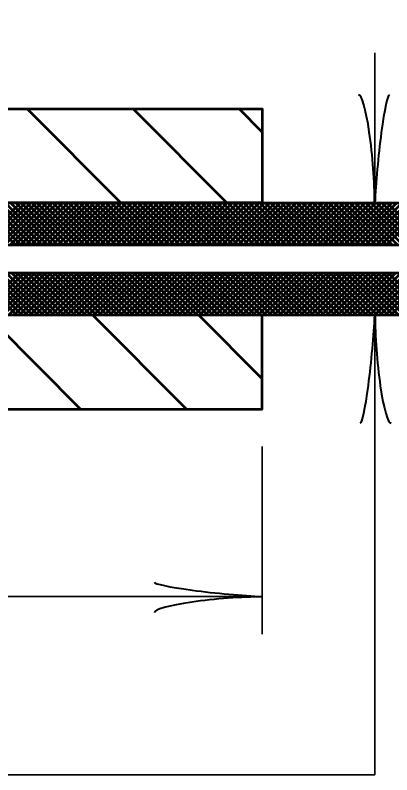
# Model space of a CAD drawing. Extents: x -32 to 824, y -6 to 538.
# Drawn here: x 661.75 to 673.8, y 243.33 to 267.63 of the extents above; entities that cross this region are included whole.
import ezdxf

# ---------------------------------------------------------------- set-up
doc = ezdxf.new("R2010")
doc.units = 0
doc.header["$LTSCALE"] = 1.1
doc.layers.add('1', color=7, linetype='Continuous', lineweight=53)

msp = doc.modelspace()

# ---------------------------------------------------------------- linework, layer by layer
at = {"layer": '1', "lineweight": 35}
for p, q in [((673.258, 261.633), (673.258, 266.433)), ((673.258, 258.033), (673.258, 243.333)), ((669.658, 253.833), (669.658, 247.833)), ((636.106, 249.033), (669.658, 249.033)), ((673.258, 243.333), (624.058, 243.333))]:
    msp.add_line(p, q, dxfattribs=at)
at = {"layer": '1'}
for p, q in [((665.133, 261.633), (662.133, 264.633)), ((668.527, 261.633), (665.527, 264.633)), ((669.658, 263.896), (668.921, 264.633)), ((661.763, 260.283), (658.913, 263.133)), ((661.933, 260.283), (659.082, 263.133)), ((662.102, 260.283), (659.252, 263.133)), ((662.272, 260.283), (659.422, 263.133)), ((662.442, 260.283), (659.592, 263.133)), ((660.568, 260.283), (661.918, 261.633)), ((660.737, 260.283), (662.087, 261.633)), ((660.907, 260.283), (662.257, 261.633)), ((661.077, 260.283), (662.427, 261.633)), ((661.247, 260.283), (662.596, 261.633)), ((662.611, 260.283), (661.261, 261.633)), ((661.416, 260.283), (662.766, 261.633)), ((662.781, 260.283), (661.431, 261.633)), ((661.586, 260.283), (662.936, 261.633)), ((662.951, 260.283), (661.601, 261.633)), ((661.756, 260.283), (663.106, 261.633)), ((663.12, 260.283), (661.77, 261.633)), ((661.925, 260.283), (663.275, 261.633)), ((663.29, 260.283), (661.94, 261.633)), ((662.095, 260.283), (663.445, 261.633)), ((663.46, 260.283), (662.11, 261.633)), ((662.265, 260.283), (663.615, 261.633)), ((663.63, 260.283), (662.28, 261.633)), ((662.435, 260.283), (663.784, 261.633)), ((663.799, 260.283), (662.449, 261.633)), ((662.604, 260.283), (663.954, 261.633)), ((663.969, 260.283), (662.619, 261.633)), ((662.774, 260.283), (664.124, 261.633)), ((664.139, 260.283), (662.789, 261.633)), ((662.944, 260.283), (664.294, 261.633)), ((664.308, 260.283), (662.958, 261.633)), ((663.113, 260.283), (664.463, 261.633)), ((664.478, 260.283), (663.128, 261.633)), ((663.283, 260.283), (664.633, 261.633)), ((664.648, 260.283), (663.298, 261.633)), ((663.453, 260.283), (664.803, 261.633)), ((664.817, 260.283), (663.468, 261.633)), ((663.622, 260.283), (664.972, 261.633)), ((664.987, 260.283), (663.637, 261.633)), ((663.792, 260.283), (665.142, 261.633)), ((665.157, 260.283), (663.807, 261.633)), ((663.962, 260.283), (665.312, 261.633)), ((665.327, 260.283), (663.977, 261.633)), ((664.132, 260.283), (665.481, 261.633)), ((665.496, 260.283), (664.146, 261.633)), ((664.301, 260.283), (665.651, 261.633)), ((665.666, 260.283), (664.316, 261.633)), ((664.471, 260.283), (665.821, 261.633)), ((665.836, 260.283), (664.486, 261.633)), ((664.641, 260.283), (665.991, 261.633)), ((666.005, 260.283), (664.655, 261.633)), ((664.81, 260.283), (666.16, 261.633)), ((666.175, 260.283), (664.825, 261.633)), ((664.98, 260.283), (666.33, 261.633)), ((666.345, 260.283), (664.995, 261.633)), ((665.15, 260.283), (666.5, 261.633)), ((666.515, 260.283), (665.165, 261.633)), ((665.32, 260.283), (666.67, 261.633)), ((666.684, 260.283), (665.334, 261.633)), ((665.489, 260.283), (666.839, 261.633)), ((666.854, 260.283), (665.504, 261.633)), ((665.659, 260.283), (667.009, 261.633)), ((667.024, 260.283), (665.674, 261.633)), ((665.829, 260.283), (667.179, 261.633)), ((667.193, 260.283), (665.843, 261.633)), ((665.998, 260.283), (667.348, 261.633)), ((667.363, 260.283), (666.013, 261.633)), ((666.168, 260.283), (667.518, 261.633)), ((667.533, 260.283), (666.183, 261.633)), ((666.338, 260.283), (667.688, 261.633)), ((667.702, 260.283), (666.353, 261.633)), ((666.507, 260.283), (667.857, 261.633)), ((667.872, 260.283), (666.522, 261.633)), ((666.677, 260.283), (668.027, 261.633)), ((668.042, 260.283), (666.692, 261.633)), ((666.847, 260.283), (668.197, 261.633)), ((668.212, 260.283), (666.862, 261.633)), ((667.017, 260.283), (668.367, 261.633)), ((668.381, 260.283), (667.031, 261.633)), ((667.186, 260.283), (668.536, 261.633)), ((668.551, 260.283), (667.201, 261.633)), ((667.356, 260.283), (668.706, 261.633)), ((668.721, 260.283), (667.371, 261.633)), ((667.526, 260.283), (668.876, 261.633)), ((668.89, 260.283), (667.54, 261.633)), ((667.695, 260.283), (669.045, 261.633)), ((669.06, 260.283), (667.71, 261.633)), ((667.865, 260.283), (669.215, 261.633)), ((669.23, 260.283), (667.88, 261.633)), ((668.035, 260.283), (669.385, 261.633)), ((669.399, 260.283), (668.05, 261.633)), ((668.205, 260.283), (669.555, 261.633)), ((669.569, 260.283), (668.219, 261.633)), ((668.374, 260.283), (669.724, 261.633)), ((669.739, 260.283), (668.389, 261.633)), ((668.544, 260.283), (669.894, 261.633)), ((669.909, 260.283), (668.559, 261.633)), ((668.714, 260.283), (670.064, 261.633)), ((670.078, 260.283), (668.728, 261.633)), ((668.883, 260.283), (670.233, 261.633)), ((670.248, 260.283), (668.898, 261.633)), ((669.053, 260.283), (670.403, 261.633)), ((670.418, 260.283), (669.068, 261.633)), ((669.223, 260.283), (670.573, 261.633)), ((670.587, 260.283), (669.238, 261.633)), ((669.392, 260.283), (670.742, 261.633)), ((670.757, 260.283), (669.407, 261.633)), ((669.562, 260.283), (670.912, 261.633)), ((670.927, 260.283), (669.577, 261.633)), ((669.732, 260.283), (671.082, 261.633)), ((671.097, 260.283), (669.747, 261.633)), ((669.902, 260.283), (671.252, 261.633)), ((671.266, 260.283), (669.916, 261.633)), ((670.071, 260.283), (671.421, 261.633)), ((671.436, 260.283), (670.086, 261.633)), ((670.241, 260.283), (671.591, 261.633)), ((671.606, 260.283), (670.256, 261.633)), ((670.411, 260.283), (671.761, 261.633)), ((671.775, 260.283), (670.425, 261.633)), ((670.58, 260.283), (671.93, 261.633)), ((671.945, 260.283), (670.595, 261.633)), ((670.75, 260.283), (672.1, 261.633)), ((672.115, 260.283), (670.765, 261.633)), ((670.92, 260.283), (672.27, 261.633)), ((672.284, 260.283), (670.935, 261.633)), ((671.089, 260.283), (672.439, 261.633)), ((672.454, 260.283), (671.104, 261.633)), ((671.259, 260.283), (672.609, 261.633)), ((672.624, 260.283), (671.274, 261.633)), ((671.429, 260.283), (672.779, 261.633)), ((672.794, 260.283), (671.444, 261.633)), ((671.599, 260.283), (672.949, 261.633)), ((672.963, 260.283), (671.613, 261.633)), ((671.768, 260.283), (673.118, 261.633)), ((673.133, 260.283), (671.783, 261.633)), ((671.938, 260.283), (673.288, 261.633)), ((673.303, 260.283), (671.953, 261.633)), ((672.108, 260.283), (673.458, 261.633)), ((673.473, 260.283), (672.123, 261.633)), ((672.277, 260.283), (673.627, 261.633)), ((673.642, 260.283), (672.292, 261.633)), ((672.447, 260.283), (673.797, 261.633)), ((673.812, 260.283), (672.462, 261.633)), ((672.617, 260.283), (673.967, 261.633)), ((673.982, 260.283), (672.632, 261.633)), ((672.787, 260.283), (674.137, 261.633)), ((674.151, 260.283), (672.801, 261.633)), ((672.956, 260.283), (674.306, 261.633)), ((674.321, 260.283), (672.971, 261.633)), ((673.126, 260.283), (674.476, 261.633)), ((674.491, 260.283), (673.141, 261.633)), ((673.296, 260.283), (674.646, 261.633)), ((674.66, 260.283), (673.31, 261.633)), ((673.465, 260.283), (674.815, 261.633)), ((674.83, 260.283), (673.48, 261.633)), ((673.635, 260.283), (674.985, 261.633)), ((675, 260.283), (673.65, 261.633)), ((659.024, 256.533), (661.874, 259.383)), ((659.194, 256.533), (662.044, 259.383)), ((659.363, 256.533), (662.213, 259.383)), ((659.533, 256.533), (662.383, 259.383)), ((659.703, 256.533), (662.553, 259.383)), ((661.807, 258.033), (660.457, 259.383)), ((661.976, 258.033), (660.626, 259.383)), ((662.146, 258.033), (660.796, 259.383)), ((662.316, 258.033), (660.966, 259.383)), ((662.485, 258.033), (661.135, 259.383)), ((662.655, 258.033), (661.305, 259.383)), ((661.372, 258.033), (662.722, 259.383)), ((662.825, 258.033), (661.475, 259.383)), ((661.542, 258.033), (662.892, 259.383)), ((662.995, 258.033), (661.645, 259.383)), ((661.712, 258.033), (663.062, 259.383)), ((663.164, 258.033), (661.814, 259.383)), ((661.882, 258.033), (663.231, 259.383)), ((663.334, 258.033), (661.984, 259.383)), ((662.051, 258.033), (663.401, 259.383)), ((663.504, 258.033), (662.154, 259.383)), ((662.221, 258.033), (663.571, 259.383)), ((663.673, 258.033), (662.323, 259.383)), ((662.391, 258.033), (663.741, 259.383)), ((663.843, 258.033), (662.493, 259.383)), ((662.56, 258.033), (663.91, 259.383)), ((664.013, 258.033), (662.663, 259.383)), ((662.73, 258.033), (664.08, 259.383)), ((664.183, 258.033), (662.832, 259.383)), ((662.9, 258.033), (664.25, 259.383)), ((664.352, 258.033), (663.002, 259.383)), ((663.07, 258.033), (664.42, 259.383)), ((664.522, 258.033), (663.172, 259.383)), ((663.239, 258.033), (664.589, 259.383)), ((664.692, 258.033), (663.342, 259.383)), ((663.409, 258.033), (664.759, 259.383)), ((664.861, 258.033), (663.511, 259.383)), ((663.579, 258.033), (664.929, 259.383)), ((665.031, 258.033), (663.681, 259.383)), ((663.748, 258.033), (665.098, 259.383)), ((665.201, 258.033), (663.851, 259.383)), ((663.918, 258.033), (665.268, 259.383)), ((665.37, 258.033), (664.02, 259.383)), ((664.088, 258.033), (665.438, 259.383)), ((665.54, 258.033), (664.19, 259.383)), ((664.257, 258.033), (665.607, 259.383)), ((665.71, 258.033), (664.36, 259.383)), ((664.427, 258.033), (665.777, 259.383)), ((665.88, 258.033), (664.53, 259.383)), ((664.597, 258.033), (665.947, 259.383)), ((666.049, 258.033), (664.699, 259.383)), ((664.767, 258.033), (666.117, 259.383)), ((666.219, 258.033), (664.869, 259.383)), ((664.936, 258.033), (666.286, 259.383)), ((666.389, 258.033), (665.039, 259.383)), ((665.106, 258.033), (666.456, 259.383)), ((666.558, 258.033), (665.208, 259.383)), ((665.276, 258.033), (666.626, 259.383)), ((666.728, 258.033), (665.378, 259.383)), ((665.445, 258.033), (666.795, 259.383)), ((666.898, 258.033), (665.548, 259.383)), ((665.615, 258.033), (666.965, 259.383)), ((667.067, 258.033), (665.718, 259.383)), ((665.785, 258.033), (667.135, 259.383)), ((667.237, 258.033), (665.887, 259.383)), ((665.955, 258.033), (667.305, 259.383)), ((667.407, 258.033), (666.057, 259.383)), ((666.124, 258.033), (667.474, 259.383)), ((667.577, 258.033), (666.227, 259.383)), ((666.294, 258.033), (667.644, 259.383)), ((667.746, 258.033), (666.396, 259.383)), ((666.464, 258.033), (667.814, 259.383)), ((667.916, 258.033), (666.566, 259.383)), ((666.633, 258.033), (667.983, 259.383)), ((668.086, 258.033), (666.736, 259.383)), ((666.803, 258.033), (668.153, 259.383)), ((668.255, 258.033), (666.905, 259.383)), ((666.973, 258.033), (668.323, 259.383)), ((668.425, 258.033), (667.075, 259.383)), ((667.142, 258.033), (668.492, 259.383)), ((668.595, 258.033), (667.245, 259.383)), ((667.312, 258.033), (668.662, 259.383)), ((668.765, 258.033), (667.415, 259.383)), ((667.482, 258.033), (668.832, 259.383)), ((668.934, 258.033), (667.584, 259.383)), ((667.652, 258.033), (669.002, 259.383)), ((669.104, 258.033), (667.754, 259.383)), ((667.821, 258.033), (669.171, 259.383)), ((669.274, 258.033), (667.924, 259.383)), ((667.991, 258.033), (669.341, 259.383)), ((669.443, 258.033), (668.093, 259.383)), ((668.161, 258.033), (669.511, 259.383)), ((669.613, 258.033), (668.263, 259.383)), ((668.33, 258.033), (669.68, 259.383)), ((669.783, 258.033), (668.433, 259.383)), ((668.5, 258.033), (669.85, 259.383)), ((669.952, 258.033), (668.603, 259.383)), ((668.67, 258.033), (670.02, 259.383)), ((670.122, 258.033), (668.772, 259.383)), ((668.839, 258.033), (670.189, 259.383)), ((670.292, 258.033), (668.942, 259.383)), ((669.009, 258.033), (670.359, 259.383)), ((670.462, 258.033), (669.112, 259.383)), ((669.179, 258.033), (670.529, 259.383)), ((670.631, 258.033), (669.281, 259.383)), ((669.349, 258.033), (670.699, 259.383)), ((670.801, 258.033), (669.451, 259.383)), ((669.518, 258.033), (670.868, 259.383)), ((670.971, 258.033), (669.621, 259.383)), ((669.688, 258.033), (671.038, 259.383)), ((671.14, 258.033), (669.79, 259.383)), ((669.858, 258.033), (671.208, 259.383)), ((671.31, 258.033), (669.96, 259.383)), ((670.027, 258.033), (671.377, 259.383)), ((671.48, 258.033), (670.13, 259.383)), ((670.197, 258.033), (671.547, 259.383)), ((671.649, 258.033), (670.3, 259.383)), ((670.367, 258.033), (671.717, 259.383)), ((671.819, 258.033), (670.469, 259.383)), ((670.537, 258.033), (671.887, 259.383)), ((671.989, 258.033), (670.639, 259.383)), ((670.706, 258.033), (672.056, 259.383)), ((672.159, 258.033), (670.809, 259.383)), ((670.876, 258.033), (672.226, 259.383)), ((672.328, 258.033), (670.978, 259.383)), ((671.046, 258.033), (672.396, 259.383)), ((672.498, 258.033), (671.148, 259.383)), ((671.215, 258.033), (672.565, 259.383)), ((672.668, 258.033), (671.318, 259.383)), ((671.385, 258.033), (672.735, 259.383)), ((672.837, 258.033), (671.488, 259.383)), ((671.555, 258.033), (672.905, 259.383)), ((673.007, 258.033), (671.657, 259.383)), ((671.724, 258.033), (673.074, 259.383)), ((673.177, 258.033), (671.827, 259.383)), ((671.894, 258.033), (673.244, 259.383)), ((673.347, 258.033), (671.997, 259.383)), ((672.064, 258.033), (673.414, 259.383)), ((673.516, 258.033), (672.166, 259.383)), ((672.234, 258.033), (673.584, 259.383)), ((673.686, 258.033), (672.336, 259.383)), ((672.403, 258.033), (673.753, 259.383)), ((673.856, 258.033), (672.506, 259.383)), ((672.573, 258.033), (673.923, 259.383)), ((674.025, 258.033), (672.675, 259.383)), ((672.743, 258.033), (674.093, 259.383)), ((674.195, 258.033), (672.845, 259.383)), ((672.912, 258.033), (674.262, 259.383)), ((674.365, 258.033), (673.015, 259.383)), ((673.082, 258.033), (674.432, 259.383)), ((674.534, 258.033), (673.185, 259.383)), ((673.252, 258.033), (674.602, 259.383)), ((674.704, 258.033), (673.354, 259.383)), ((673.422, 258.033), (674.772, 259.383)), ((674.874, 258.033), (673.524, 259.383)), ((673.591, 258.033), (674.941, 259.383)), ((675.044, 258.033), (673.694, 259.383)), ((673.761, 258.033), (675.111, 259.383)), ((667.234, 255.033), (664.234, 258.033)), ((669.658, 256.004), (667.628, 258.033)), ((663.84, 255.033), (661.139, 257.735))]:
    msp.add_line(p, q, dxfattribs=at)
for points in [[(626.506, 263.557), (626.506, 265.67), (636.106, 265.67), (636.106, 267.633), (652.858, 267.633), (652.858, 266.733), (660.058, 264.633), (669.658, 264.633), (669.658, 261.633), (661.258, 261.633), (660.658, 263.133), (645.369, 263.133), (645.369, 263.707), (640.569, 263.707), (640.569, 264.607), (639.369, 264.607), (639.369, 264.007), (638.769, 264.007), (636.669, 263.557)], [(645.369, 263.133), (660.658, 263.133), (661.258, 261.633), (669.658, 261.633), (681.658, 261.633), (681.658, 258.033), (669.658, 258.033), (661.258, 258.033), (660.658, 256.533), (645.369, 256.533)], [(626.506, 256.109), (626.506, 253.996), (636.106, 253.996), (636.106, 252.033), (652.858, 252.033), (652.858, 252.933), (660.058, 255.033), (669.658, 255.033), (669.658, 258.033), (661.258, 258.033), (660.658, 256.533), (645.369, 256.533)]]:
    msp.add_lwpolyline(points, dxfattribs=at)
msp.add_lwpolyline([(658.269, 259.383), (658.269, 260.283), (681.058, 260.283), (681.058, 259.383)], close=True, dxfattribs=at)
at = {"layer": '1', "lineweight": 40}
for centre, major_axis, ratio, start_param, end_param in [((672.926, 262.943), (0.187, -2.143), 0.122415, 0.896353, 3.141593), ((673.512, 262.978), (-0.211, -2.108), 0.07063, 3.140715, 5.41811), ((673.004, 256.688), (0.211, 2.108), 0.07063, 3.140715, 5.41811), ((673.004, 256.688), (0.211, 2.108), 0.07063, 3.140715, 5.41811), ((673.589, 256.724), (-0.187, 2.143), 0.122415, 0.896353, 3.141593), ((673.589, 256.724), (-0.187, 2.143), 0.122415, 0.896353, 3.141593), ((668.313, 249.287), (2.108, -0.211), 0.07063, 3.140715, 5.41811), ((668.348, 248.702), (2.143, 0.187), 0.122415, 0.896353, 3.141593)]:
    msp.add_ellipse(centre, major_axis=major_axis, ratio=ratio, start_param=start_param, end_param=end_param, dxfattribs=at)

doc.saveas('drawing.dxf')
